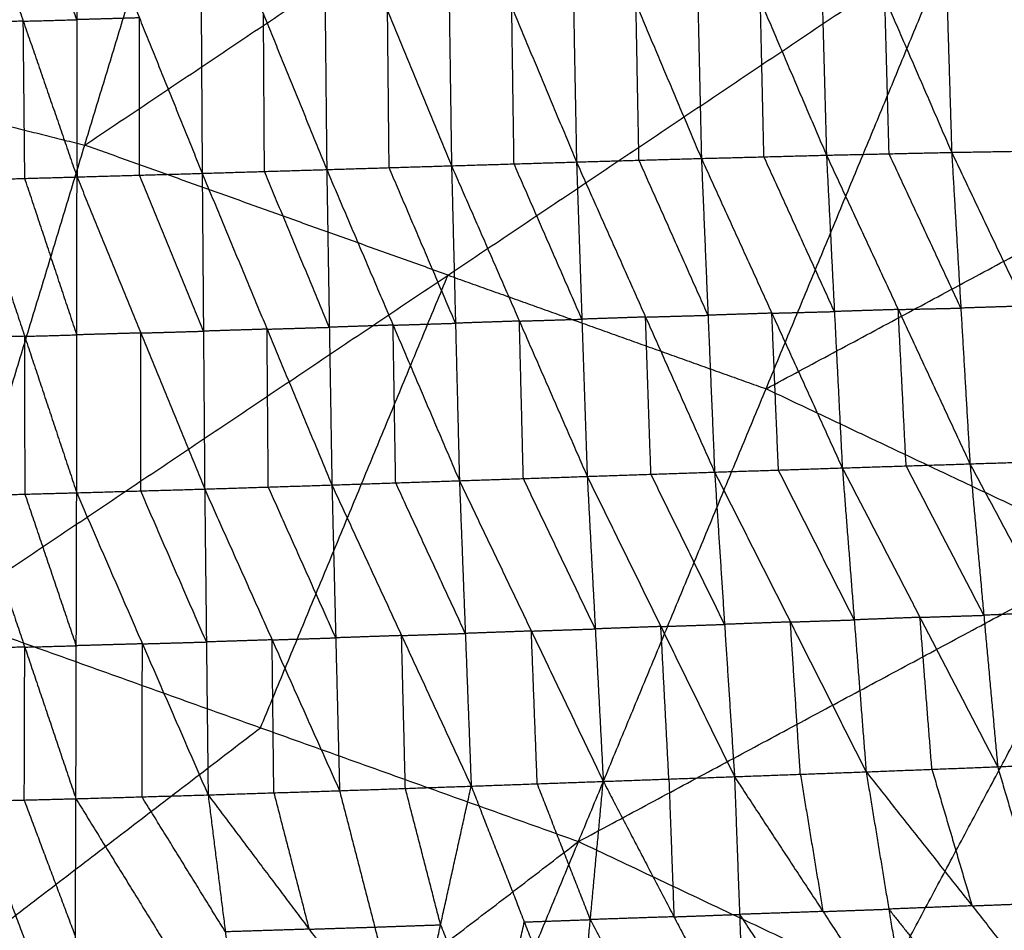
# Model space of a CAD drawing. Header units: millimetres. Extents: x -106 to 110, y -96 to 120.
# Tile 810 of 1020: x 19.6 to 28.04, y 65.69 to 73.5. Entities that reach past the tile are written whole.
import ezdxf

# ---------------------------------------------------------------- set-up
doc = ezdxf.new("R2010")
doc.units = ezdxf.units.MM
doc.header["$MEASUREMENT"] = 0
doc.layers.add('Default', color=7, linetype='Continuous', true_color=0x000000)

msp = doc.modelspace()

# ---------------------------------------------------------------- linework, layer by layer
at = {"layer": 'Default'}
for points in [[(13.3275, 69.8115, 3.952), (17.3543, 73.127, 4.07), (21.3811, 76.4426, 4.1879)], [(18.9429, 68.4048, 3.952), (20.162, 72.4237, 4.07), (21.3811, 76.4426, 4.1879)], [(20.162, 72.4237, 4.07), (22.3283, 73.8761, 4.1289), (24.4945, 75.3286, 4.1879)], [(24.3254, 74.9609, -2.3452), (24.351, 73.6201, -2.529), (24.3765, 72.2794, -2.7128)], [(24.3254, 74.9609, -2.3452), (24.8861, 73.6354, -2.5206), (25.4468, 72.3099, -2.696)], [(25.3858, 74.9843, -2.3205), (25.4163, 73.6471, -2.5082), (25.4468, 72.3099, -2.696)], [(25.3858, 74.9843, -2.3205), (25.9523, 73.6611, -2.4969), (26.5187, 72.3379, -2.6733)], [(26.4466, 75.0034, -2.2896), (26.4826, 73.6706, -2.4815), (26.5187, 72.3379, -2.6733)], [(26.4466, 75.0034, -2.2896), (27.0192, 73.6827, -2.466), (27.5919, 72.3619, -2.6424)], [(27.5103, 75.0156, -2.2506), (27.5511, 73.6888, -2.4465), (27.5919, 72.3619, -2.6424)], [(27.5103, 75.0156, -2.2506), (28.0882, 73.6982, -2.4254), (28.6661, 72.3807, -2.6002)], [(21.1516, 74.8769, -2.4014), (21.16, 73.5295, -2.5757), (21.1683, 72.1822, -2.7501)], [(21.1516, 74.8769, -2.4014), (21.6937, 73.5457, -2.5695), (22.2358, 72.2145, -2.7377)], [(22.2084, 74.9063, -2.3838), (22.2221, 73.5604, -2.5607), (22.2358, 72.2145, -2.7377)], [(22.2084, 74.9063, -2.3838), (22.7569, 73.5767, -2.5549), (23.3053, 72.2472, -2.726)], [(23.2665, 74.9346, -2.3657), (23.2859, 73.5909, -2.5458), (23.3053, 72.2472, -2.726)], [(23.2665, 74.9346, -2.3657), (23.8215, 73.607, -2.5393), (24.3765, 72.2794, -2.7128)], [(19.1744, 74.8216, -2.4399), (19.6349, 73.4864, -2.6028), (20.0955, 72.1512, -2.7657)], [(20.0934, 73.4992, -2.5933), (19.8631, 74.1668, -2.5118), (19.6329, 74.8344, -2.4303)], [(20.0913, 74.8472, -2.4208), (20.0934, 73.4992, -2.5933), (20.0955, 72.1512, -2.7657)], [(20.0913, 74.8472, -2.4208), (20.6298, 73.5147, -2.5854), (21.1683, 72.1822, -2.7501)], [(18.9429, 68.4048, 3.952), (23.2754, 71.3097, 4.07), (27.6078, 74.2146, 4.1879)], [(24.3935, 66.4546, 3.952), (26.0006, 70.3346, 4.07), (27.6078, 74.2146, 4.1879)], [(27.6078, 74.2146, 4.1879), (30.5969, 72.8009, 4.1879), (33.5861, 71.3871, 4.1879)], [(27.0553, 72.3499, -2.6578), (27.0373, 73.0163, -2.5619), (27.0192, 73.6827, -2.466)], [(23.8409, 72.2633, -2.7194), (23.8312, 72.9351, -2.6293), (23.8215, 73.607, -2.5393)], [(24.9116, 72.2947, -2.7044), (24.8989, 72.965, -2.6125), (24.8861, 73.6354, -2.5206)], [(25.9827, 72.3239, -2.6847), (25.9675, 72.9925, -2.5908), (25.9523, 73.6611, -2.4969)], [(20.6298, 73.5147, -2.5854), (20.3616, 73.5069, -2.5893), (20.0934, 73.4992, -2.5933)], [(20.6319, 72.1667, -2.7579), (20.6309, 72.8407, -2.6717), (20.6298, 73.5147, -2.5854)], [(21.702, 72.1983, -2.7439), (21.6979, 72.872, -2.6567), (21.6937, 73.5457, -2.5695)], [(22.7705, 72.2309, -2.7319), (22.7637, 72.9038, -2.6434), (22.7569, 73.5767, -2.5549)], [(19.6349, 73.4864, -2.6028), (19.4114, 73.4802, -2.607), (19.1878, 73.4739, -2.6112)], [(19.6349, 73.4864, -2.6028), (19.8642, 73.4928, -2.598), (20.0934, 73.4992, -2.5933)], [(19.6483, 72.1388, -2.7741), (19.6416, 72.8126, -2.6884), (19.6349, 73.4864, -2.6028)], [(17.3543, 73.127, 4.07), (18.7582, 72.7754, 4.07), (20.162, 72.4237, 4.07)], [(26.0006, 70.3346, 4.07), (28.2988, 71.5677, 4.1289), (30.5969, 72.8009, 4.1879)], [(23.2754, 71.3097, 4.07), (21.7187, 71.8667, 4.07), (20.162, 72.4237, 4.07)], [(25.4468, 72.3099, -2.696), (25.9827, 72.3239, -2.6847), (26.5187, 72.3379, -2.6733)], [(26.5866, 70.9974, -2.5734), (26.2847, 71.6606, -2.629), (25.9827, 72.3239, -2.6847)], [(26.5187, 72.3379, -2.6733), (27.0553, 72.3499, -2.6578), (27.5919, 72.3619, -2.6424)], [(26.5187, 72.3379, -2.6733), (26.5866, 70.9974, -2.5734), (26.6544, 69.6569, -2.4734)], [(26.5187, 72.3379, -2.6733), (27.1336, 71.0149, -2.5597), (27.7486, 69.692, -2.446)], [(27.6702, 71.027, -2.5442), (27.3628, 71.6884, -2.601), (27.0553, 72.3499, -2.6578)], [(27.5919, 72.3619, -2.6424), (28.129, 72.3713, -2.6213), (28.6661, 72.3807, -2.6002)], [(27.5919, 72.3619, -2.6424), (27.6702, 71.027, -2.5442), (27.7486, 69.692, -2.446)], [(27.5919, 72.3619, -2.6424), (28.2177, 71.0443, -2.5253), (28.8434, 69.7267, -2.4083)], [(22.2358, 72.2145, -2.7377), (22.7705, 72.2309, -2.7319), (23.3053, 72.2472, -2.726)], [(23.3053, 72.2472, -2.726), (23.8409, 72.2633, -2.7194), (24.3765, 72.2794, -2.7128)], [(23.3053, 72.2472, -2.726), (23.3392, 70.8972, -2.6221), (23.373, 69.5472, -2.5182)], [(23.3053, 72.2472, -2.726), (23.8869, 70.9158, -2.6167), (24.4684, 69.5844, -2.5074)], [(24.4225, 70.9319, -2.6101), (24.1317, 71.5976, -2.6648), (23.8409, 72.2633, -2.7194)], [(24.3765, 72.2794, -2.7128), (24.9116, 72.2947, -2.7044), (25.4468, 72.3099, -2.696)], [(24.3765, 72.2794, -2.7128), (24.4225, 70.9319, -2.6101), (24.4684, 69.5844, -2.5074)], [(24.3765, 72.2794, -2.7128), (24.9683, 70.9502, -2.603), (25.56, 69.6211, -2.4932)], [(25.5034, 70.9655, -2.5946), (25.2075, 71.6301, -2.6495), (24.9116, 72.2947, -2.7044)], [(25.4468, 72.3099, -2.696), (25.5034, 70.9655, -2.5946), (25.56, 69.6211, -2.4932)], [(25.4468, 72.3099, -2.696), (26.0506, 70.9834, -2.5847), (26.6544, 69.6569, -2.4734)], [(19.2012, 72.1263, -2.7825), (19.6483, 72.1388, -2.7741), (20.0955, 72.1512, -2.7657)], [(20.0927, 69.4441, -2.5491), (20.0941, 70.7976, -2.6574), (20.0955, 72.1512, -2.7657)], [(20.0955, 72.1512, -2.7657), (20.6319, 72.1667, -2.7579), (21.1683, 72.1822, -2.7501)], [(20.0955, 72.1512, -2.7657), (20.6426, 70.8136, -2.6513), (21.1897, 69.476, -2.537)], [(21.179, 70.8291, -2.6435), (20.9054, 71.4979, -2.7007), (20.6319, 72.1667, -2.7579)], [(21.1683, 72.1822, -2.7501), (21.702, 72.1983, -2.7439), (22.2358, 72.2145, -2.7377)], [(21.1683, 72.1822, -2.7501), (21.179, 70.8291, -2.6435), (21.1897, 69.476, -2.537)], [(21.1683, 72.1822, -2.7501), (21.7242, 70.8464, -2.6387), (22.2802, 69.5107, -2.5274)], [(22.258, 70.8626, -2.6326), (21.98, 71.5304, -2.6882), (21.702, 72.1983, -2.7439)], [(22.2358, 72.2145, -2.7377), (22.258, 70.8626, -2.6326), (22.2802, 69.5107, -2.5274)], [(22.2358, 72.2145, -2.7377), (22.8044, 70.8808, -2.628), (23.373, 69.5472, -2.5182)], [(23.3392, 70.8972, -2.6221), (23.0548, 71.564, -2.677), (22.7705, 72.2309, -2.7319)], [(19.2012, 72.1263, -2.7825), (19.6469, 70.7852, -2.6658), (20.0927, 69.4441, -2.5491)], [(20.0941, 70.7976, -2.6574), (19.8712, 71.4682, -2.7158), (19.6483, 72.1388, -2.7741)], [(21.6682, 67.4297, 3.952), (22.4718, 69.3697, 4.011), (23.2754, 71.3097, 4.07)], [(23.2754, 71.3097, 4.07), (24.638, 70.8222, 4.07), (26.0006, 70.3346, 4.07)], [(24.3935, 66.4546, 3.952), (28.9898, 68.9208, 4.07), (33.5861, 71.3871, 4.1879)], [(26.0506, 70.9834, -2.5847), (25.777, 70.9744, -2.5897), (25.5034, 70.9655, -2.5946)], [(26.0506, 70.9834, -2.5847), (26.3186, 70.9904, -2.5791), (26.5866, 70.9974, -2.5734)], [(26.1072, 69.639, -2.4833), (26.0789, 70.3112, -2.534), (26.0506, 70.9834, -2.5847)], [(27.1336, 71.0149, -2.5597), (26.8601, 71.0061, -2.5665), (26.5866, 70.9974, -2.5734)], [(27.1336, 71.0149, -2.5597), (27.4019, 71.021, -2.5519), (27.6702, 71.027, -2.5442)], [(27.2015, 69.6744, -2.4597), (27.1676, 70.3447, -2.5097), (27.1336, 71.0149, -2.5597)], [(28.2177, 71.0443, -2.5253), (27.9439, 71.0357, -2.5347), (27.6702, 71.027, -2.5442)], [(22.8044, 70.8808, -2.628), (23.0718, 70.889, -2.625), (23.3392, 70.8972, -2.6221)], [(23.8869, 70.9158, -2.6167), (23.613, 70.9065, -2.6194), (23.3392, 70.8972, -2.6221)], [(23.8869, 70.9158, -2.6167), (24.1547, 70.9238, -2.6134), (24.4225, 70.9319, -2.6101)], [(23.9207, 69.5658, -2.5128), (23.9038, 70.2408, -2.5648), (23.8869, 70.9158, -2.6167)], [(24.9683, 70.9502, -2.603), (24.6954, 70.9411, -2.6066), (24.4225, 70.9319, -2.6101)], [(24.9683, 70.9502, -2.603), (25.2358, 70.9579, -2.5988), (25.5034, 70.9655, -2.5946)], [(25.0142, 69.6027, -2.5003), (24.9912, 70.2765, -2.5516), (24.9683, 70.9502, -2.603)], [(20.6426, 70.8136, -2.6513), (20.3683, 70.8056, -2.6544), (20.0941, 70.7976, -2.6574)], [(20.6412, 69.4601, -2.5431), (20.6419, 70.1368, -2.5972), (20.6426, 70.8136, -2.6513)], [(20.6426, 70.8136, -2.6513), (20.9108, 70.8213, -2.6474), (21.179, 70.8291, -2.6435)], [(21.7242, 70.8464, -2.6387), (21.4516, 70.8378, -2.6411), (21.179, 70.8291, -2.6435)], [(21.7242, 70.8464, -2.6387), (21.9911, 70.8545, -2.6356), (22.258, 70.8626, -2.6326)], [(21.7349, 69.4933, -2.5322), (21.7296, 70.1699, -2.5855), (21.7242, 70.8464, -2.6387)], [(22.8044, 70.8808, -2.628), (22.5312, 70.8717, -2.6303), (22.258, 70.8626, -2.6326)], [(22.8266, 69.5289, -2.5228), (22.8155, 70.2049, -2.5754), (22.8044, 70.8808, -2.628)], [(19.6469, 70.7852, -2.6658), (19.426, 70.7793, -2.669), (19.2051, 70.7734, -2.6723)], [(19.6469, 70.7852, -2.6658), (19.8705, 70.7914, -2.6616), (20.0941, 70.7976, -2.6574)], [(19.6508, 69.4323, -2.5556), (19.6489, 70.1087, -2.6107), (19.6469, 70.7852, -2.6658)], [(28.9898, 68.9208, 4.07), (27.4952, 69.6277, 4.07), (26.0006, 70.3346, 4.07)], [(27.7486, 69.692, -2.446), (28.296, 69.7094, -2.4271), (28.8434, 69.7267, -2.4083)], [(24.4684, 69.5844, -2.5074), (25.0142, 69.6027, -2.5003), (25.56, 69.6211, -2.4932)], [(25.56, 69.6211, -2.4932), (26.1072, 69.639, -2.4833), (26.6544, 69.6569, -2.4734)], [(25.56, 69.6211, -2.4932), (25.6453, 68.3158, -2.0289), (25.7305, 67.0106, -1.5646)], [(25.56, 69.6211, -2.4932), (26.2095, 68.3365, -2.0201), (26.8589, 67.0519, -1.5469)], [(26.7567, 68.3544, -2.0102), (26.4319, 68.9967, -2.2467), (26.1072, 69.639, -2.4833)], [(26.6544, 69.6569, -2.4734), (27.2015, 69.6744, -2.4597), (27.7486, 69.692, -2.446)], [(26.6544, 69.6569, -2.4734), (26.7567, 68.3544, -2.0102), (26.8589, 67.0519, -1.5469)], [(26.6544, 69.6569, -2.4734), (27.3202, 68.3762, -1.9985), (27.986, 67.0955, -1.5236)], [(27.8673, 68.3938, -1.9848), (27.5344, 69.0341, -2.2223), (27.2015, 69.6744, -2.4597)], [(27.7486, 69.692, -2.446), (27.8673, 68.3938, -1.9848), (27.986, 67.0955, -1.5236)], [(27.7486, 69.692, -2.446), (28.431, 68.4178, -1.9694), (29.1135, 67.1436, -1.4928)], [(22.2802, 69.5107, -2.5274), (22.8266, 69.5289, -2.5228), (23.373, 69.5472, -2.5182)], [(23.373, 69.5472, -2.5182), (23.9207, 69.5658, -2.5128), (24.4684, 69.5844, -2.5074)], [(23.373, 69.5472, -2.5182), (23.4235, 68.2383, -2.0534), (23.474, 66.9293, -1.5887)], [(23.373, 69.5472, -2.5182), (23.9894, 68.2585, -2.0481), (24.6057, 66.9699, -1.5781)], [(24.5371, 68.2771, -2.0427), (24.2289, 68.9215, -2.2778), (23.9207, 69.5658, -2.5128)], [(24.4684, 69.5844, -2.5074), (24.5371, 68.2771, -2.0427), (24.6057, 66.9699, -1.5781)], [(24.4684, 69.5844, -2.5074), (25.0995, 68.2975, -2.036), (25.7305, 67.0106, -1.5646)], [(25.6453, 68.3158, -2.0289), (25.3297, 68.9593, -2.2646), (25.0142, 69.6027, -2.5003)], [(20.0927, 69.4441, -2.5491), (20.6412, 69.4601, -2.5431), (21.1897, 69.476, -2.537)], [(21.2044, 68.165, -2.0713), (20.9228, 68.8126, -2.3072), (20.6412, 69.4601, -2.5431)], [(21.1897, 69.476, -2.537), (21.7349, 69.4933, -2.5322), (22.2802, 69.5107, -2.5274)], [(21.1897, 69.476, -2.537), (21.2044, 68.165, -2.0713), (21.2192, 66.8541, -1.6057)], [(21.1897, 69.476, -2.537), (21.7676, 68.1832, -2.0672), (22.3455, 66.8903, -1.5975)], [(22.3128, 68.2005, -2.0624), (22.0239, 68.8469, -2.2973), (21.7349, 69.4933, -2.5322)], [(22.2802, 69.5107, -2.5274), (22.3128, 68.2005, -2.0624), (22.3455, 66.8903, -1.5975)], [(22.2802, 69.5107, -2.5274), (22.8771, 68.22, -2.058), (23.474, 66.9293, -1.5887)], [(23.4235, 68.2383, -2.0534), (23.125, 68.8836, -2.2881), (22.8266, 69.5289, -2.5228)], [(19.209, 69.4204, -2.5621), (19.6508, 69.4323, -2.5556), (20.0927, 69.4441, -2.5491)], [(19.209, 69.4204, -2.5621), (19.6476, 68.121, -2.0885), (20.0861, 66.8216, -1.6149)], [(20.0894, 68.1329, -2.082), (19.8701, 68.7826, -2.3188), (19.6508, 69.4323, -2.5556)], [(20.0861, 66.8216, -1.6149), (20.0894, 68.1329, -2.082), (20.0927, 69.4441, -2.5491)], [(20.0927, 69.4441, -2.5491), (20.6559, 68.1491, -2.0774), (21.2192, 66.8541, -1.6057)], [(27.0101, 65.2171, 3.952), (27.9999, 67.069, 4.011), (28.9898, 68.9208, 4.07)], [(18.9429, 68.4048, 3.952), (21.6682, 67.4297, 3.952), (24.3935, 66.4546, 3.952)], [(26.2095, 68.3365, -2.0201), (26.4831, 68.3454, -2.0151), (26.7567, 68.3544, -2.0102)], [(27.3202, 68.3762, -1.9985), (27.0384, 68.3653, -2.0043), (26.7567, 68.3544, -2.0102)], [(27.3202, 68.3762, -1.9985), (27.5937, 68.385, -1.9916), (27.8673, 68.3938, -1.9848)], [(27.4224, 67.0737, -1.5353), (27.3713, 67.725, -1.7669), (27.3202, 68.3762, -1.9985)], [(28.431, 68.4178, -1.9694), (28.1491, 68.4058, -1.9771), (27.8673, 68.3938, -1.9848)], [(23.9894, 68.2585, -2.0481), (24.2632, 68.2678, -2.0454), (24.5371, 68.2771, -2.0427)], [(25.0995, 68.2975, -2.036), (24.8183, 68.2873, -2.0394), (24.5371, 68.2771, -2.0427)], [(25.0995, 68.2975, -2.036), (25.3724, 68.3067, -2.0325), (25.6453, 68.3158, -2.0289)], [(25.1681, 66.9903, -1.5714), (25.1338, 67.6439, -1.8037), (25.0995, 68.2975, -2.036)], [(26.2095, 68.3365, -2.0201), (25.9274, 68.3262, -2.0245), (25.6453, 68.3158, -2.0289)], [(26.2947, 67.0312, -1.5558), (26.2521, 67.6839, -1.7879), (26.2095, 68.3365, -2.0201)], [(21.7676, 68.1832, -2.0672), (22.0402, 68.1918, -2.0648), (22.3128, 68.2005, -2.0624)], [(22.8771, 68.22, -2.058), (22.5949, 68.2103, -2.0602), (22.3128, 68.2005, -2.0624)], [(22.8771, 68.22, -2.058), (23.1503, 68.2291, -2.0557), (23.4235, 68.2383, -2.0534)], [(22.9097, 66.9098, -1.5931), (22.8934, 67.5649, -1.8256), (22.8771, 68.22, -2.058)], [(23.9894, 68.2585, -2.0481), (23.7064, 68.2484, -2.0508), (23.4235, 68.2383, -2.0534)], [(24.0398, 66.9496, -1.5834), (24.0146, 67.6041, -1.8158), (23.9894, 68.2585, -2.0481)], [(19.6476, 68.121, -2.0885), (19.4263, 68.1153, -2.0906), (19.2051, 68.1096, -2.0927)], [(19.6436, 66.8102, -1.6191), (19.6456, 67.4656, -1.8538), (19.6476, 68.121, -2.0885)], [(19.6476, 68.121, -2.0885), (19.8685, 68.127, -2.0853), (20.0894, 68.1329, -2.082)], [(20.6559, 68.1491, -2.0774), (20.3727, 68.141, -2.0797), (20.0894, 68.1329, -2.082)], [(20.6527, 66.8379, -1.6103), (20.6543, 67.4935, -1.8439), (20.6559, 68.1491, -2.0774)], [(20.6559, 68.1491, -2.0774), (20.9302, 68.1571, -2.0744), (21.2044, 68.165, -2.0713)], [(21.7676, 68.1832, -2.0672), (21.486, 68.1741, -2.0693), (21.2044, 68.165, -2.0713)], [(21.7823, 66.8722, -1.6016), (21.775, 67.5277, -1.8344), (21.7676, 68.1832, -2.0672)], [(17.7332, 64.417, 3.9066), (19.7007, 65.9234, 3.9293), (21.6682, 67.4297, 3.952)], [(26.8589, 67.0519, -1.5469), (27.4224, 67.0737, -1.5353), (27.986, 67.0955, -1.5236)], [(27.986, 67.0955, -1.5236), (28.5497, 67.1196, -1.5082), (29.1135, 67.1436, -1.4928)], [(27.986, 67.0955, -1.5236), (28.3304, 65.9253, -0.6317), (28.6749, 64.7551, 0.2601)], [(24.6057, 66.9699, -1.5781), (25.1681, 66.9903, -1.5714), (25.7305, 67.0106, -1.5646)], [(25.7305, 67.0106, -1.5646), (26.2947, 67.0312, -1.5558), (26.8589, 67.0519, -1.5469)], [(25.7305, 67.0106, -1.5646), (25.7741, 65.8298, -0.6672), (25.8178, 64.6489, 0.2303)], [(25.7305, 67.0106, -1.5646), (26.4888, 65.8545, -0.6602), (27.2471, 64.6984, 0.2442)], [(26.2947, 67.0312, -1.5558), (26.3918, 66.4429, -1.108), (26.4888, 65.8545, -0.6602)], [(26.8589, 67.0519, -1.5469), (27.053, 65.8751, -0.6514), (27.2471, 64.6984, 0.2442)], [(26.8589, 67.0519, -1.5469), (27.7669, 65.9035, -0.6434), (28.6749, 64.7551, 0.2601)], [(27.4224, 67.0737, -1.5353), (27.5947, 66.4886, -1.0893), (27.7669, 65.9035, -0.6434)], [(22.3455, 66.8903, -1.5975), (22.9097, 66.9098, -1.5931), (23.474, 66.9293, -1.5887)], [(22.9493, 64.5522, 0.2074), (23.2116, 65.7407, -0.6906), (23.474, 66.9293, -1.5887)], [(23.474, 66.9293, -1.5887), (24.0398, 66.9496, -1.5834), (24.6057, 66.9699, -1.5781)], [(23.474, 66.9293, -1.5887), (23.929, 65.7649, -0.6853), (24.3841, 64.6004, 0.2182)], [(24.4949, 65.7851, -0.68), (24.2674, 66.3674, -1.1317), (24.0398, 66.9496, -1.5834)], [(24.3841, 64.6004, 0.2182), (24.4949, 65.7851, -0.68), (24.6057, 66.9699, -1.5781)], [(24.6057, 66.9699, -1.5781), (25.2117, 65.8094, -0.6739), (25.8178, 64.6489, 0.2303)], [(25.1681, 66.9903, -1.5714), (25.1899, 66.3998, -1.1226), (25.2117, 65.8094, -0.6739)], [(20.0861, 66.8216, -1.6149), (20.6527, 66.8379, -1.6103), (21.2192, 66.8541, -1.6057)], [(21.3668, 65.6803, -0.7039), (21.0097, 66.2591, -1.1571), (20.6527, 66.8379, -1.6103)], [(21.2192, 66.8541, -1.6057), (21.7823, 66.8722, -1.6016), (22.3455, 66.8903, -1.5975)], [(21.2192, 66.8541, -1.6057), (21.3668, 65.6803, -0.7039), (21.5144, 64.5064, 0.198)], [(21.2192, 66.8541, -1.6057), (22.0843, 65.7031, -0.6991), (22.9493, 64.5522, 0.2074)], [(21.7823, 66.8722, -1.6016), (21.9333, 66.2877, -1.1504), (22.0843, 65.7031, -0.6991)], [(22.3455, 66.8903, -1.5975), (22.6474, 65.7212, -0.695), (22.9493, 64.5522, 0.2074)], [(23.2116, 65.7407, -0.6906), (23.0607, 66.3253, -1.1418), (22.9097, 66.9098, -1.5931)], [(19.2012, 66.7987, -1.6234), (19.6436, 66.8102, -1.6191), (20.0861, 66.8216, -1.6149)], [(19.2012, 66.7987, -1.6234), (19.6394, 65.6321, -0.717), (20.0776, 64.4655, 0.1894)], [(20.0818, 65.6436, -0.7127), (19.8627, 66.2269, -1.1659), (19.6436, 66.8102, -1.6191)], [(20.0776, 64.4655, 0.1894), (20.0818, 65.6436, -0.7127), (20.0861, 66.8216, -1.6149)], [(20.0861, 66.8216, -1.6149), (20.8002, 65.664, -0.7084), (21.5144, 64.5064, 0.198)], [(16.5235, 60.4291, 3.8611), (20.4585, 63.4419, 3.9066), (24.3935, 66.4546, 3.952)], [(21.204, 58.7544, 3.8611), (22.7987, 62.6045, 3.9066), (24.3935, 66.4546, 3.952)], [(24.3935, 66.4546, 3.952), (27.0101, 65.2171, 3.952), (29.6267, 63.9795, 3.952)], [(27.7669, 65.9035, -0.6434), (28.0487, 65.9144, -0.6376), (28.3304, 65.9253, -0.6317)], [(25.2117, 65.8094, -0.6739), (25.4929, 65.8196, -0.6705), (25.7741, 65.8298, -0.6672)], [(26.4888, 65.8545, -0.6602), (26.1315, 65.8421, -0.6637), (25.7741, 65.8298, -0.6672)], [(25.7741, 65.8298, -0.6672), (26.1533, 65.2517, -0.215), (26.5324, 64.6736, 0.2372)], [(26.4888, 65.8545, -0.6602), (26.7709, 65.8648, -0.6558), (27.053, 65.8751, -0.6514)], [(27.7669, 65.9035, -0.6434), (27.41, 65.8893, -0.6474), (27.053, 65.8751, -0.6514)], [(27.053, 65.8751, -0.6514), (27.507, 65.3009, -0.1996), (27.961, 64.7268, 0.2521)], [(22.6474, 65.7212, -0.695), (22.9295, 65.731, -0.6928), (23.2116, 65.7407, -0.6906)], [(23.2116, 65.7407, -0.6906), (23.4392, 65.1585, -0.2389), (23.6667, 64.5763, 0.2128)], [(23.6667, 64.5763, 0.2128), (23.7979, 65.1706, -0.2362), (23.929, 65.7649, -0.6853)], [(23.929, 65.7649, -0.6853), (24.212, 65.775, -0.6826), (24.4949, 65.7851, -0.68)], [(25.2117, 65.8094, -0.6739), (24.8533, 65.7973, -0.6769), (24.4949, 65.7851, -0.68)], [(24.4949, 65.7851, -0.68), (24.7979, 65.2049, -0.2279), (25.1009, 64.6246, 0.2242)], [(22.0843, 65.7031, -0.6991), (21.7255, 65.6917, -0.7015), (21.3668, 65.6803, -0.7039)], [(22.0843, 65.7031, -0.6991), (22.3658, 65.7122, -0.6971), (22.6474, 65.7212, -0.695)]]:
    msp.add_open_spline(points, degree=2, dxfattribs=at)

doc.saveas('drawing.dxf')
